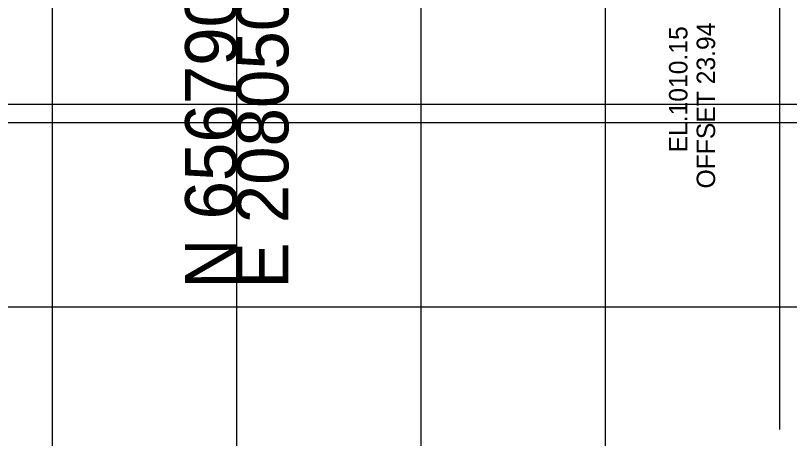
# Model space of a CAD drawing. Extents: x 1131015 to 1136271, y 133453 to 174329.
# Drawn here: x 1132328.46 to 1132370.43, y 161149.52 to 161172.46 of the extents above; entities that cross this region are included whole.
import ezdxf

# ---------------------------------------------------------------- set-up
doc = ezdxf.new("R2010")
doc.units = 0
for name, color, linetype in [('DESIGN - EARTHWORK - Excavation Limit Lines', 7, 'Continuous'), ('DESIGN - SHEET - Light Grid', 7, 'Continuous'), ('DESIGN - SHEET - Linework', 7, 'Continuous'), ('DESIGN - TYPICAL - Subgrade Tie Text', 7, 'Continuous')]:
    doc.layers.add(name, color=color, linetype=linetype)

msp = doc.modelspace()

# ---------------------------------------------------------------- linework, layer by layer
at = {"layer": 'DESIGN - EARTHWORK - Excavation Limit Lines'}
msp.add_line((1132369.896, 161202.521), (1132369.896, 161150.021), dxfattribs=at)
at = {"layer": 'DESIGN - SHEET - Light Grid'}
for p, q in [((1132340.456, 161167.655), (1132340.456, 161208.408)), ((1132040.456, 161167.655), (1132340.456, 161167.655)), ((1132340.456, 161167.655), (1132640.456, 161167.655))]:
    msp.add_line(p, q, dxfattribs=at)
at = {"layer": 'DESIGN - SHEET - Linework'}
for p, q in [((1132330.456, 161116.655), (1132330.456, 161326.655)), ((1132340.456, 161116.655), (1132340.456, 161326.655)), ((1132350.456, 161116.655), (1132350.456, 161326.655)), ((1132360.456, 161116.655), (1132360.456, 161326.655)), ((1132190.456, 161166.655), (1132490.456, 161166.655)), ((1132190.456, 161156.655), (1132490.456, 161156.655))]:
    msp.add_line(p, q, dxfattribs=at)

# ---------------------------------------------------------------- texts
at = {"layer": 'DESIGN - SHEET - Light Grid'}
for s, p in [('E 2080504.9366', (1132343.256, 161157.655)), ('N 656790.1480', (1132340.456, 161157.655))]:
    msp.add_text(s, height=2.8, rotation=90, dxfattribs=at).set_placement(p)
at = {"layer": 'DESIGN - TYPICAL - Subgrade Tie Text'}
for s, p in [('EL.1010.15', (1132364.897, 161165.032)), ('OFFSET 23.94', (1132366.397, 161163.08))]:
    msp.add_text(s, height=1, rotation=90, dxfattribs=at).set_placement(p)

doc.saveas('drawing.dxf')
